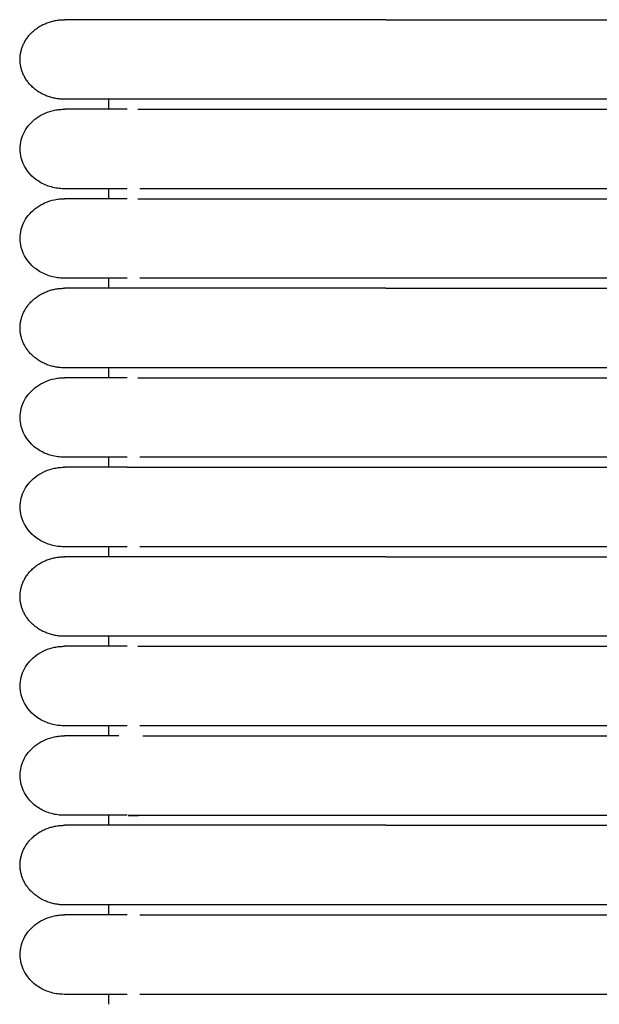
# Model space of a CAD drawing. Header units: millimetres. Extents: x -31695 to -19845, y -5614 to 7253.
# Tile 270 of 432: x -28383 to -28353, y 4957 to 5007. Entities that reach past the tile are written whole.
import ezdxf

# ---------------------------------------------------------------- set-up
doc = ezdxf.new("R2010")
doc.units = ezdxf.units.MM
doc.layers.add('2d', color=7, linetype='Continuous', true_color=0x000000)

msp = doc.modelspace()

# ---------------------------------------------------------------- linework, layer by layer
at = {"layer": '2d', "linetype": 'Continuous', "lineweight": -3}
for points, weights, knots in [([(-28380.493, 5002.734), (-28382.76, 5002.734), (-28382.76, 5004.764), (-28382.76, 5006.794), (-28380.493, 5006.794)], [1, 0.707106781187, 1, 0.707106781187, 1], [0, 0, 0, 1.570796, 1.570796, 3.141593, 3.141593, 3.141593]), ([(-28364.104, 5006.794), (-28369.737, 5006.794), (-28373.721, 5006.794), (-28376.385, 5006.794), (-28377.298, 5006.794)], [1, 0.853553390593, 0.853553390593, 0.853553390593, 0.919067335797], [0, 0, 0, 9.941125, 9.941125, 16.590224, 16.590224, 16.590224]), ([(-28364.104, 5002.734), (-28369.737, 5002.734), (-28373.721, 5002.734), (-28376.385, 5002.734), (-28377.298, 5002.734)], [1, 0.853553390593, 0.853553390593, 0.853553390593, 0.919067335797], [0, 0, 0, 9.941125, 9.941125, 16.590224, 16.590224, 16.590224]), ([(-28380.493, 4989.032), (-28382.76, 4989.032), (-28382.76, 4991.062), (-28382.76, 4993.092), (-28380.493, 4993.092)], [1, 0.707106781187, 1, 0.707106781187, 1], [0, 0, 0, 1.570796, 1.570796, 3.141593, 3.141593, 3.141593]), ([(-28364.104, 4993.092), (-28369.737, 4993.092), (-28373.721, 4993.092), (-28376.385, 4993.092), (-28377.298, 4993.092)], [1, 0.853553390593, 0.853553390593, 0.853553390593, 0.919067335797], [0, 0, 0, 9.941125, 9.941125, 16.590224, 16.590224, 16.590224]), ([(-28364.104, 4989.032), (-28369.737, 4989.032), (-28373.721, 4989.032), (-28376.385, 4989.032), (-28377.298, 4989.032)], [1, 0.853553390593, 0.853553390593, 0.853553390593, 0.919067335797], [0, 0, 0, 9.941125, 9.941125, 16.590224, 16.590224, 16.590224]), ([(-28380.493, 4975.33), (-28382.76, 4975.33), (-28382.76, 4977.36), (-28382.76, 4979.39), (-28380.493, 4979.39)], [1, 0.707106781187, 1, 0.707106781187, 1], [0, 0, 0, 1.570796, 1.570796, 3.141593, 3.141593, 3.141593]), ([(-28364.104, 4979.39), (-28369.737, 4979.39), (-28373.721, 4979.39), (-28376.385, 4979.39), (-28377.298, 4979.39)], [1, 0.853553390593, 0.853553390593, 0.853553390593, 0.919067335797], [0, 0, 0, 9.941125, 9.941125, 16.590224, 16.590224, 16.590224]), ([(-28364.104, 4975.33), (-28369.737, 4975.33), (-28373.721, 4975.33), (-28376.385, 4975.33), (-28377.298, 4975.33)], [1, 0.853553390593, 0.853553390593, 0.853553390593, 0.919067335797], [0, 0, 0, 9.941125, 9.941125, 16.590224, 16.590224, 16.590224]), ([(-28380.493, 4961.628), (-28382.76, 4961.628), (-28382.76, 4963.658), (-28382.76, 4965.688), (-28380.493, 4965.688)], [1, 0.707106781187, 1, 0.707106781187, 1], [0, 0, 0, 1.570796, 1.570796, 3.141593, 3.141593, 3.141593]), ([(-28364.104, 4965.688), (-28369.737, 4965.688), (-28373.721, 4965.688), (-28376.385, 4965.688), (-28377.298, 4965.688)], [1, 0.853553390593, 0.853553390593, 0.853553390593, 0.919067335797], [0, 0, 0, 9.941125, 9.941125, 16.590224, 16.590224, 16.590224]), ([(-28364.104, 4961.628), (-28369.737, 4961.628), (-28373.721, 4961.628), (-28376.385, 4961.628), (-28377.298, 4961.628)], [1, 0.853553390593, 0.853553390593, 0.853553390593, 0.919067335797], [0, 0, 0, 9.941125, 9.941125, 16.590224, 16.590224, 16.590224])]:
    msp.add_rational_spline(points, weights, degree=2, knots=knots, dxfattribs=at)
for points in [[(-28377.298, 5006.794), (-28380.493, 5006.794), (-28380.493, 5006.794)], [(-28377.298, 5002.734), (-28380.493, 5002.734), (-28380.493, 5002.734)], [(-28377.298, 4993.092), (-28380.493, 4993.092), (-28380.493, 4993.092)], [(-28377.298, 4989.032), (-28380.493, 4989.032), (-28380.493, 4989.032)], [(-28377.298, 4979.39), (-28380.493, 4979.39), (-28380.493, 4979.39)], [(-28377.298, 4975.33), (-28380.493, 4975.33), (-28380.493, 4975.33)], [(-28377.298, 4965.688), (-28380.493, 4965.688), (-28380.493, 4965.688)], [(-28377.298, 4961.628), (-28380.493, 4961.628), (-28380.493, 4961.628)]]:
    msp.add_rational_spline(points, [0.919067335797, 0.951503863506, 1], degree=2, dxfattribs=at)
for points, degree in [([(-28364.104, 5006.794), (-28354.165, 5006.794), (-28344.226, 5006.794)], 2), ([(-28378.226, 5002.227), (-28378.226, 5002.481), (-28378.226, 5002.734)], 2), ([(-28344.226, 5002.734), (-28354.165, 5002.734), (-28364.104, 5002.734)], 2), ([(-28376.746, 5002.227), (-28360.486, 5002.227), (-28344.226, 5002.227)], 2), ([(-28378.226, 4997.66), (-28378.226, 4997.913), (-28378.226, 4998.167)], 2), ([(-28344.226, 4998.167), (-28354.165, 4998.167), (-28364.104, 4998.167)], 2), ([(-28376.746, 4997.659), (-28360.486, 4997.659), (-28344.226, 4997.659)], 2), ([(-28378.226, 4993.092), (-28378.226, 4993.346), (-28378.226, 4993.6)], 2), ([(-28344.226, 4993.6), (-28354.165, 4993.6), (-28364.104, 4993.6)], 2), ([(-28364.104, 4993.092), (-28354.165, 4993.092), (-28344.226, 4993.092)], 2), ([(-28378.226, 4988.525), (-28378.226, 4988.779), (-28378.226, 4989.032)], 2), ([(-28344.226, 4989.032), (-28354.165, 4989.032), (-28364.104, 4989.032)], 2), ([(-28376.746, 4988.525), (-28360.486, 4988.525), (-28344.226, 4988.525)], 2), ([(-28378.226, 4983.957), (-28378.226, 4984.211), (-28378.226, 4984.465)], 2), ([(-28344.226, 4984.465), (-28354.165, 4984.465), (-28364.104, 4984.465)], 2), ([(-28364.104, 4983.957), (-28354.165, 4983.957), (-28344.226, 4983.957)], 2), ([(-28378.226, 4979.39), (-28378.226, 4979.644), (-28378.226, 4979.898)], 2), ([(-28344.226, 4979.897), (-28354.165, 4979.897), (-28364.104, 4979.897)], 2), ([(-28364.104, 4979.39), (-28354.165, 4979.39), (-28344.226, 4979.39)], 2), ([(-28378.226, 4974.823), (-28378.226, 4975.076), (-28378.226, 4975.33)], 2), ([(-28344.226, 4975.33), (-28354.165, 4975.33), (-28364.104, 4975.33)], 2), ([(-28376.746, 4974.823), (-28360.486, 4974.823), (-28344.226, 4974.823)], 2), ([(-28378.226, 4970.255), (-28378.226, 4970.509), (-28378.226, 4970.763)], 2), ([(-28344.226, 4970.763), (-28354.165, 4970.763), (-28364.104, 4970.763)], 2), ([(-28364.104, 4970.255), (-28354.165, 4970.255), (-28344.226, 4970.255)], 2), ([(-28380.493, 4966.196), (-28380.493, 4966.196), (-28380.493, 4966.196), (-28380.493, 4966.196)], 3), ([(-28378.226, 4965.688), (-28378.226, 4965.942), (-28378.226, 4966.196)], 2), ([(-28344.226, 4966.195), (-28354.165, 4966.195), (-28364.104, 4966.195)], 2), ([(-28364.104, 4965.688), (-28354.165, 4965.688), (-28344.226, 4965.688)], 2), ([(-28378.226, 4961.121), (-28378.226, 4961.374), (-28378.226, 4961.628)], 2), ([(-28344.226, 4961.628), (-28354.165, 4961.628), (-28364.104, 4961.628)], 2), ([(-28364.104, 4961.121), (-28354.165, 4961.121), (-28344.226, 4961.121)], 2), ([(-28378.226, 4956.553), (-28378.226, 4956.807), (-28378.226, 4957.061)], 2), ([(-28344.226, 4957.061), (-28354.165, 4957.061), (-28364.104, 4957.061)], 2)]:
    msp.add_open_spline(points, degree=degree, dxfattribs=at)
for points, knots in [([(-28380.493, 4998.167), (-28380.682, 4998.173), (-28380.757, 4998.18), (-28380.831, 4998.19), (-28381.055, 4998.22), (-28381.273, 4998.28), (-28381.477, 4998.368), (-28381.68, 4998.456), (-28381.87, 4998.571), (-28382.035, 4998.709), (-28382.366, 4998.984), (-28382.603, 4999.35), (-28382.703, 4999.745), (-28382.779, 5000.041), (-28382.778, 5000.353), (-28382.703, 5000.649), (-28382.627, 5000.945), (-28382.477, 5001.225), (-28382.265, 5001.463), (-28382.054, 5001.7), (-28381.782, 5001.894), (-28381.476, 5002.026), (-28381.324, 5002.092), (-28381.163, 5002.142), (-28380.997, 5002.176), (-28380.915, 5002.193), (-28380.831, 5002.206), (-28380.705, 5002.218), (-28380.662, 5002.222), (-28380.588, 5002.224), (-28380.525, 5002.226), (-28380.493, 5002.227)], [23.445556, 23.445556, 23.445556, 23.445556, 23.445755, 23.445755, 23.445755, 24.04621, 24.04621, 24.04621, 24.64703, 24.64703, 24.64703, 25.861333, 25.861333, 25.861333, 26.766903, 26.766903, 26.766903, 27.671823, 27.671823, 27.671823, 28.577102, 28.577102, 28.577102, 29.026848, 29.026848, 29.026848, 29.266291, 29.266291, 29.386004, 29.386004, 29.47573, 29.47573, 29.47573, 29.47573]), ([(-28377.298, 5002.227), (-28378.075, 5002.227), (-28378.711, 5002.227), (-28379.203, 5002.227), (-28379.623, 5002.227), (-28379.938, 5002.227), (-28380.152, 5002.227), (-28380.366, 5002.227), (-28380.477, 5002.227), (-28380.493, 5002.227)], [0, 0, 0, 0, 8.649968, 8.649968, 8.649968, 15.950267, 15.950267, 15.950267, 23.144583, 23.144583, 23.144583, 23.144583]), ([(-28377.299, 4998.167), (-28378.073, 4998.167), (-28378.709, 4998.167), (-28379.203, 4998.167), (-28379.623, 4998.167), (-28379.939, 4998.167), (-28380.152, 4998.167), (-28380.366, 4998.167), (-28380.478, 4998.167), (-28380.493, 4998.167)], [0, 0, 0, 0, 8.58562, 8.58562, 8.58562, 15.831609, 15.831609, 15.831609, 22.972404, 22.972404, 22.972404, 22.972404]), ([(-28364.104, 4998.167), (-28364.331, 4998.167), (-28364.562, 4998.167), (-28364.789, 4998.167), (-28365.017, 4998.167), (-28365.245, 4998.167), (-28365.473, 4998.167), (-28365.701, 4998.167), (-28365.928, 4998.167), (-28366.155, 4998.167), (-28366.381, 4998.167), (-28366.607, 4998.167), (-28366.832, 4998.167), (-28367.058, 4998.167), (-28367.282, 4998.167), (-28367.504, 4998.167), (-28367.727, 4998.167), (-28367.949, 4998.167), (-28368.168, 4998.167), (-28368.196, 4998.167), (-28368.223, 4998.167), (-28368.333, 4998.167), (-28368.388, 4998.167), (-28368.442, 4998.167), (-28368.497, 4998.167), (-28368.606, 4998.167), (-28368.715, 4998.167), (-28368.823, 4998.167), (-28369.039, 4998.167), (-28369.254, 4998.167), (-28369.466, 4998.167), (-28369.678, 4998.167), (-28369.887, 4998.167), (-28370.094, 4998.167), (-28370.299, 4998.167), (-28370.502, 4998.167), (-28370.701, 4998.167), (-28370.899, 4998.167), (-28371.094, 4998.167), (-28371.286, 4998.167), (-28371.476, 4998.167), (-28371.663, 4998.167), (-28371.848, 4998.167), (-28372.031, 4998.167), (-28372.211, 4998.167), (-28372.386, 4998.167), (-28372.561, 4998.167), (-28372.733, 4998.167), (-28372.901, 4998.167), (-28373.068, 4998.167), (-28373.231, 4998.167), (-28373.389, 4998.167), (-28373.469, 4998.167), (-28373.547, 4998.167), (-28373.624, 4998.167), (-28373.701, 4998.167), (-28373.777, 4998.167), (-28373.905, 4998.167), (-28373.922, 4998.167), (-28373.94, 4998.167), (-28374.062, 4998.167), (-28374.096, 4998.167), (-28374.131, 4998.167), (-28374.268, 4998.167), (-28374.302, 4998.167), (-28374.336, 4998.167), (-28374.47, 4998.167), (-28374.504, 4998.167), (-28374.537, 4998.167), (-28374.668, 4998.167), (-28374.734, 4998.167), (-28374.799, 4998.167), (-28374.862, 4998.167), (-28374.926, 4998.167), (-28374.99, 4998.167), (-28375.052, 4998.167), (-28375.114, 4998.167), (-28375.176, 4998.167), (-28375.236, 4998.167), (-28375.267, 4998.167), (-28375.297, 4998.167), (-28375.416, 4998.167), (-28375.475, 4998.167), (-28375.533, 4998.167), (-28375.591, 4998.167), (-28375.648, 4998.167), (-28375.704, 4998.167), (-28376.645, 4998.167)], [0, 0, 0, 0, 0.688874, 0.688874, 0.688874, 1.379115, 1.379115, 1.379115, 2.070614, 2.070614, 2.070614, 2.763253, 2.763253, 2.763253, 3.45691, 3.45691, 3.45691, 4.151484, 4.151484, 4.151484, 4.325243, 4.325243, 4.325243, 4.499055, 4.499055, 4.499055, 4.846838, 4.846838, 4.846838, 5.54307, 5.54307, 5.54307, 6.238292, 6.238292, 6.238292, 6.92708, 6.92708, 6.92708, 7.609794, 7.609794, 7.609794, 8.286499, 8.286499, 8.286499, 8.95712, 8.95712, 8.95712, 9.621516, 9.621516, 9.621516, 10.279451, 10.279451, 10.279451, 10.605887, 10.605887, 10.605887, 11.006947, 11.006947, 11.006947, 11.236825, 11.236825, 11.236825, 11.545185, 11.545185, 11.545185, 11.855613, 11.855613, 11.855613, 12.168054, 12.168054, 12.168054, 12.482462, 12.482462, 12.482462, 12.798788, 12.798788, 12.798788, 13.116989, 13.116989, 13.116989, 13.437029, 13.437029, 13.437029, 13.758882, 13.758882, 13.758882, 14.082524, 14.082524, 14.082524, 14.082524]), ([(-28380.493, 4993.6), (-28380.682, 4993.605), (-28380.757, 4993.612), (-28380.831, 4993.622), (-28381.055, 4993.652), (-28381.273, 4993.713), (-28381.477, 4993.801), (-28381.68, 4993.888), (-28381.87, 4994.003), (-28382.035, 4994.141), (-28382.366, 4994.417), (-28382.603, 4994.783), (-28382.703, 4995.178), (-28382.779, 4995.474), (-28382.778, 4995.785), (-28382.703, 4996.081), (-28382.627, 4996.377), (-28382.477, 4996.658), (-28382.265, 4996.895), (-28382.054, 4997.133), (-28381.782, 4997.327), (-28381.476, 4997.459), (-28381.324, 4997.524), (-28381.163, 4997.575), (-28380.997, 4997.609), (-28380.915, 4997.625), (-28380.831, 4997.638), (-28380.705, 4997.651), (-28380.662, 4997.654), (-28380.588, 4997.657), (-28380.525, 4997.659), (-28380.493, 4997.66)], [23.445318, 23.445318, 23.445318, 23.445318, 23.445675, 23.445675, 23.445675, 24.046138, 24.046138, 24.046138, 24.646966, 24.646966, 24.646966, 25.861285, 25.861285, 25.861285, 26.766868, 26.766868, 26.766868, 27.671799, 27.671799, 27.671799, 28.57709, 28.57709, 28.57709, 29.026842, 29.026842, 29.026842, 29.266288, 29.266288, 29.386003, 29.386003, 29.47573, 29.47573, 29.47573, 29.47573]), ([(-28377.298, 4997.66), (-28378.075, 4997.66), (-28378.711, 4997.66), (-28379.203, 4997.66), (-28379.623, 4997.66), (-28379.938, 4997.66), (-28380.152, 4997.66), (-28380.366, 4997.66), (-28380.477, 4997.66), (-28380.493, 4997.66)], [0, 0, 0, 0, 8.649968, 8.649968, 8.649968, 15.950267, 15.950267, 15.950267, 23.144583, 23.144583, 23.144583, 23.144583]), ([(-28377.299, 4993.6), (-28378.073, 4993.6), (-28378.709, 4993.6), (-28379.203, 4993.6), (-28379.623, 4993.6), (-28379.939, 4993.6), (-28380.152, 4993.6), (-28380.366, 4993.6), (-28380.478, 4993.6), (-28380.493, 4993.6)], [0, 0, 0, 0, 8.585621, 8.585621, 8.585621, 15.83161, 15.83161, 15.83161, 22.972406, 22.972406, 22.972406, 22.972406]), ([(-28364.104, 4993.6), (-28364.331, 4993.6), (-28364.562, 4993.6), (-28364.789, 4993.6), (-28365.017, 4993.6), (-28365.245, 4993.6), (-28365.473, 4993.6), (-28365.701, 4993.6), (-28365.928, 4993.6), (-28366.155, 4993.6), (-28366.381, 4993.6), (-28366.607, 4993.6), (-28366.832, 4993.6), (-28367.058, 4993.6), (-28367.282, 4993.6), (-28367.504, 4993.6), (-28367.727, 4993.6), (-28367.949, 4993.6), (-28368.168, 4993.6), (-28368.196, 4993.6), (-28368.223, 4993.6), (-28368.333, 4993.6), (-28368.388, 4993.6), (-28368.442, 4993.6), (-28368.497, 4993.6), (-28368.606, 4993.6), (-28368.715, 4993.6), (-28368.823, 4993.6), (-28369.039, 4993.6), (-28369.254, 4993.6), (-28369.466, 4993.6), (-28369.679, 4993.6), (-28369.888, 4993.6), (-28370.094, 4993.6), (-28370.299, 4993.6), (-28370.502, 4993.6), (-28370.701, 4993.6), (-28370.899, 4993.6), (-28371.094, 4993.6), (-28371.286, 4993.6), (-28371.477, 4993.6), (-28371.664, 4993.6), (-28371.848, 4993.6), (-28372.031, 4993.6), (-28372.211, 4993.6), (-28372.386, 4993.6), (-28372.562, 4993.6), (-28372.733, 4993.6), (-28372.901, 4993.6), (-28373.068, 4993.6), (-28373.231, 4993.6), (-28373.389, 4993.6), (-28373.469, 4993.6), (-28373.547, 4993.6), (-28373.624, 4993.6), (-28373.701, 4993.6), (-28373.777, 4993.6), (-28373.905, 4993.6), (-28373.922, 4993.6), (-28373.94, 4993.6), (-28374.062, 4993.6), (-28374.096, 4993.6), (-28374.131, 4993.6), (-28374.268, 4993.6), (-28374.302, 4993.6), (-28374.336, 4993.6), (-28374.47, 4993.6), (-28374.504, 4993.6), (-28374.537, 4993.6), (-28374.668, 4993.6), (-28374.734, 4993.6), (-28374.799, 4993.6), (-28374.862, 4993.6), (-28374.926, 4993.6), (-28374.989, 4993.6), (-28375.052, 4993.6), (-28375.114, 4993.6), (-28375.176, 4993.6), (-28375.236, 4993.6), (-28375.267, 4993.6), (-28375.297, 4993.6), (-28375.416, 4993.6), (-28375.475, 4993.6), (-28375.533, 4993.6), (-28375.591, 4993.6), (-28375.648, 4993.6), (-28375.704, 4993.6), (-28376.645, 4993.6)], [0, 0, 0, 0, 0.688874, 0.688874, 0.688874, 1.379115, 1.379115, 1.379115, 2.070614, 2.070614, 2.070614, 2.763253, 2.763253, 2.763253, 3.456911, 3.456911, 3.456911, 4.151485, 4.151485, 4.151485, 4.325244, 4.325244, 4.325244, 4.499056, 4.499056, 4.499056, 4.846839, 4.846839, 4.846839, 5.54307, 5.54307, 5.54307, 6.238293, 6.238293, 6.238293, 6.927081, 6.927081, 6.927081, 7.609795, 7.609795, 7.609795, 8.286501, 8.286501, 8.286501, 8.957121, 8.957121, 8.957121, 9.621518, 9.621518, 9.621518, 10.279452, 10.279452, 10.279452, 10.605888, 10.605888, 10.605888, 11.006948, 11.006948, 11.006948, 11.236826, 11.236826, 11.236826, 11.545186, 11.545186, 11.545186, 11.855614, 11.855614, 11.855614, 12.168056, 12.168056, 12.168056, 12.482463, 12.482463, 12.482463, 12.79879, 12.79879, 12.79879, 13.11699, 13.11699, 13.11699, 13.43703, 13.43703, 13.43703, 13.758884, 13.758884, 13.758884, 14.082525, 14.082525, 14.082525, 14.082525]), ([(-28380.493, 4984.465), (-28380.682, 4984.471), (-28380.757, 4984.478), (-28380.831, 4984.488), (-28381.055, 4984.518), (-28381.273, 4984.578), (-28381.477, 4984.666), (-28381.68, 4984.754), (-28381.87, 4984.869), (-28382.035, 4985.007), (-28382.366, 4985.282), (-28382.603, 4985.648), (-28382.703, 4986.043), (-28382.779, 4986.339), (-28382.778, 4986.651), (-28382.703, 4986.947), (-28382.627, 4987.243), (-28382.477, 4987.523), (-28382.265, 4987.761), (-28382.054, 4987.998), (-28381.782, 4988.192), (-28381.476, 4988.324), (-28381.324, 4988.39), (-28381.163, 4988.44), (-28380.997, 4988.474), (-28380.915, 4988.491), (-28380.831, 4988.504), (-28380.705, 4988.516), (-28380.662, 4988.519), (-28380.588, 4988.522), (-28380.525, 4988.524), (-28380.493, 4988.525)], [23.445785, 23.445785, 23.445785, 23.445785, 23.445831, 23.445831, 23.445831, 24.046278, 24.046278, 24.046278, 24.647091, 24.647091, 24.647091, 25.861378, 25.861378, 25.861378, 26.766938, 26.766938, 26.766938, 27.671846, 27.671846, 27.671846, 28.577114, 28.577114, 28.577114, 29.026854, 29.026854, 29.026854, 29.266293, 29.266293, 29.386006, 29.386006, 29.47573, 29.47573, 29.47573, 29.47573]), ([(-28377.298, 4988.525), (-28378.075, 4988.525), (-28378.711, 4988.525), (-28379.203, 4988.525), (-28379.623, 4988.525), (-28379.938, 4988.525), (-28380.152, 4988.525), (-28380.366, 4988.525), (-28380.477, 4988.525), (-28380.493, 4988.525)], [0, 0, 0, 0, 8.649968, 8.649968, 8.649968, 15.950267, 15.950267, 15.950267, 23.144583, 23.144583, 23.144583, 23.144583]), ([(-28377.299, 4984.465), (-28378.073, 4984.465), (-28378.709, 4984.465), (-28379.203, 4984.465), (-28379.623, 4984.465), (-28379.939, 4984.465), (-28380.152, 4984.465), (-28380.366, 4984.465), (-28380.478, 4984.465), (-28380.493, 4984.465)], [0, 0, 0, 0, 8.585622, 8.585622, 8.585622, 15.831612, 15.831612, 15.831612, 22.972409, 22.972409, 22.972409, 22.972409]), ([(-28364.104, 4984.465), (-28364.331, 4984.465), (-28364.562, 4984.465), (-28364.789, 4984.465), (-28365.017, 4984.465), (-28365.245, 4984.465), (-28365.473, 4984.465), (-28365.701, 4984.465), (-28365.928, 4984.465), (-28366.155, 4984.465), (-28366.381, 4984.465), (-28366.607, 4984.465), (-28366.832, 4984.465), (-28367.058, 4984.465), (-28367.282, 4984.465), (-28367.504, 4984.465), (-28367.727, 4984.465), (-28367.949, 4984.465), (-28368.168, 4984.465), (-28368.196, 4984.465), (-28368.223, 4984.465), (-28368.333, 4984.465), (-28368.388, 4984.465), (-28368.442, 4984.465), (-28368.497, 4984.465), (-28368.606, 4984.465), (-28368.715, 4984.465), (-28368.823, 4984.465), (-28369.039, 4984.465), (-28369.254, 4984.465), (-28369.466, 4984.465), (-28369.679, 4984.465), (-28369.888, 4984.465), (-28370.094, 4984.465), (-28370.299, 4984.465), (-28370.502, 4984.465), (-28370.701, 4984.465), (-28370.899, 4984.465), (-28371.094, 4984.465), (-28371.286, 4984.465), (-28371.477, 4984.465), (-28371.664, 4984.465), (-28371.848, 4984.465), (-28372.031, 4984.465), (-28372.211, 4984.465), (-28372.386, 4984.465), (-28372.562, 4984.465), (-28372.733, 4984.465), (-28372.901, 4984.465), (-28373.068, 4984.465), (-28373.231, 4984.465), (-28373.389, 4984.465), (-28373.469, 4984.465), (-28373.547, 4984.465), (-28373.624, 4984.465), (-28373.701, 4984.465), (-28373.777, 4984.465), (-28373.905, 4984.465), (-28373.922, 4984.465), (-28373.94, 4984.465), (-28374.062, 4984.465), (-28374.096, 4984.465), (-28374.131, 4984.465), (-28374.268, 4984.465), (-28374.302, 4984.465), (-28374.336, 4984.465), (-28374.47, 4984.465), (-28374.504, 4984.465), (-28374.537, 4984.465), (-28374.668, 4984.465), (-28374.734, 4984.465), (-28374.798, 4984.465), (-28374.862, 4984.465), (-28374.926, 4984.465), (-28374.989, 4984.465), (-28375.052, 4984.465), (-28375.114, 4984.465), (-28375.176, 4984.465), (-28375.236, 4984.465), (-28375.267, 4984.465), (-28375.297, 4984.465), (-28375.416, 4984.465), (-28375.475, 4984.465), (-28375.533, 4984.465), (-28375.591, 4984.465), (-28375.648, 4984.465), (-28375.704, 4984.465), (-28376.645, 4984.465)], [0, 0, 0, 0, 0.688874, 0.688874, 0.688874, 1.379115, 1.379115, 1.379115, 2.070614, 2.070614, 2.070614, 2.763253, 2.763253, 2.763253, 3.456911, 3.456911, 3.456911, 4.151485, 4.151485, 4.151485, 4.325244, 4.325244, 4.325244, 4.499056, 4.499056, 4.499056, 4.846839, 4.846839, 4.846839, 5.54307, 5.54307, 5.54307, 6.238293, 6.238293, 6.238293, 6.927081, 6.927081, 6.927081, 7.609794, 7.609794, 7.609794, 8.2865, 8.2865, 8.2865, 8.95712, 8.95712, 8.95712, 9.621517, 9.621517, 9.621517, 10.279452, 10.279452, 10.279452, 10.605888, 10.605888, 10.605888, 11.006948, 11.006948, 11.006948, 11.236826, 11.236826, 11.236826, 11.545186, 11.545186, 11.545186, 11.855614, 11.855614, 11.855614, 12.168055, 12.168055, 12.168055, 12.482463, 12.482463, 12.482463, 12.798789, 12.798789, 12.798789, 13.11699, 13.11699, 13.11699, 13.43703, 13.43703, 13.43703, 13.758883, 13.758883, 13.758883, 14.082525, 14.082525, 14.082525, 14.082525]), ([(-28380.493, 4979.898), (-28380.682, 4979.903), (-28380.757, 4979.91), (-28380.831, 4979.92), (-28381.055, 4979.95), (-28381.273, 4980.011), (-28381.477, 4980.099), (-28381.68, 4980.186), (-28381.87, 4980.301), (-28382.035, 4980.439), (-28382.366, 4980.715), (-28382.603, 4981.081), (-28382.703, 4981.476), (-28382.779, 4981.772), (-28382.778, 4982.083), (-28382.703, 4982.379), (-28382.627, 4982.675), (-28382.477, 4982.956), (-28382.265, 4983.193), (-28382.054, 4983.431), (-28381.782, 4983.625), (-28381.476, 4983.756), (-28381.324, 4983.822), (-28381.163, 4983.873), (-28380.997, 4983.907), (-28380.915, 4983.923), (-28380.831, 4983.936), (-28380.705, 4983.949), (-28380.662, 4983.952), (-28380.588, 4983.955), (-28380.525, 4983.957), (-28380.493, 4983.957)], [23.445419, 23.445419, 23.445419, 23.445419, 23.445709, 23.445709, 23.445709, 24.046168, 24.046168, 24.046168, 24.646993, 24.646993, 24.646993, 25.861305, 25.861305, 25.861305, 26.766883, 26.766883, 26.766883, 27.671809, 27.671809, 27.671809, 28.577095, 28.577095, 28.577095, 29.026845, 29.026845, 29.026845, 29.266289, 29.266289, 29.386004, 29.386004, 29.47573, 29.47573, 29.47573, 29.47573]), ([(-28377.298, 4983.957), (-28378.075, 4983.957), (-28378.711, 4983.957), (-28379.203, 4983.957), (-28379.623, 4983.957), (-28379.938, 4983.957), (-28380.152, 4983.957), (-28380.366, 4983.957), (-28380.477, 4983.957), (-28380.493, 4983.957)], [0, 0, 0, 0, 8.649968, 8.649968, 8.649968, 15.950267, 15.950267, 15.950267, 23.144583, 23.144583, 23.144583, 23.144583]), ([(-28377.298, 4983.957), (-28377.256, 4983.957), (-28377.211, 4983.957), (-28377.163, 4983.957), (-28377.115, 4983.957), (-28377.064, 4983.957), (-28377.01, 4983.957), (-28376.955, 4983.957), (-28376.898, 4983.957), (-28376.838, 4983.957), (-28375.562, 4983.957), (-28372.999, 4983.957), (-28364.104, 4983.958)], [0, 0, 0, 0, 0.456838, 0.456838, 0.456838, 0.912421, 0.912421, 0.912421, 1.366793, 1.366793, 1.366793, 10.979096, 10.979096, 10.979096, 10.979096]), ([(-28377.299, 4979.898), (-28378.073, 4979.898), (-28378.709, 4979.898), (-28379.203, 4979.898), (-28379.623, 4979.898), (-28379.939, 4979.898), (-28380.152, 4979.898), (-28380.366, 4979.898), (-28380.478, 4979.898), (-28380.493, 4979.898)], [0, 0, 0, 0, 8.585622, 8.585622, 8.585622, 15.831613, 15.831613, 15.831613, 22.97241, 22.97241, 22.97241, 22.97241]), ([(-28364.104, 4979.898), (-28364.331, 4979.898), (-28364.562, 4979.898), (-28364.789, 4979.898), (-28365.017, 4979.898), (-28365.245, 4979.898), (-28365.473, 4979.898), (-28365.701, 4979.898), (-28365.928, 4979.898), (-28366.155, 4979.898), (-28366.381, 4979.898), (-28366.607, 4979.898), (-28366.832, 4979.898), (-28367.058, 4979.898), (-28367.282, 4979.898), (-28367.504, 4979.898), (-28367.727, 4979.898), (-28367.949, 4979.898), (-28368.168, 4979.898), (-28368.196, 4979.898), (-28368.223, 4979.898), (-28368.333, 4979.898), (-28368.388, 4979.898), (-28368.442, 4979.898), (-28368.497, 4979.898), (-28368.606, 4979.898), (-28368.715, 4979.898), (-28368.823, 4979.898), (-28369.039, 4979.898), (-28369.254, 4979.898), (-28369.466, 4979.898), (-28369.679, 4979.898), (-28369.888, 4979.898), (-28370.094, 4979.898), (-28370.299, 4979.898), (-28370.502, 4979.898), (-28370.701, 4979.898), (-28370.899, 4979.898), (-28371.094, 4979.898), (-28371.286, 4979.898), (-28371.477, 4979.898), (-28371.664, 4979.898), (-28371.848, 4979.898), (-28372.031, 4979.898), (-28372.211, 4979.898), (-28372.386, 4979.898), (-28372.562, 4979.898), (-28372.733, 4979.898), (-28372.901, 4979.898), (-28373.068, 4979.898), (-28373.231, 4979.898), (-28373.389, 4979.898), (-28373.469, 4979.898), (-28373.547, 4979.898), (-28373.624, 4979.898), (-28373.701, 4979.898), (-28373.777, 4979.898), (-28373.905, 4979.898), (-28373.922, 4979.898), (-28373.94, 4979.898), (-28374.062, 4979.898), (-28374.096, 4979.898), (-28374.131, 4979.898), (-28374.268, 4979.898), (-28374.302, 4979.898), (-28374.336, 4979.898), (-28374.47, 4979.898), (-28374.504, 4979.898), (-28374.537, 4979.898), (-28374.668, 4979.898), (-28374.734, 4979.898), (-28374.799, 4979.898), (-28374.862, 4979.898), (-28374.926, 4979.898), (-28374.989, 4979.898), (-28375.052, 4979.898), (-28375.114, 4979.898), (-28375.176, 4979.898), (-28375.236, 4979.898), (-28375.267, 4979.898), (-28375.297, 4979.898), (-28375.416, 4979.898), (-28375.475, 4979.898), (-28375.533, 4979.898), (-28375.591, 4979.898), (-28375.648, 4979.898), (-28375.704, 4979.898), (-28376.645, 4979.898)], [0, 0, 0, 0, 0.688874, 0.688874, 0.688874, 1.379115, 1.379115, 1.379115, 2.070614, 2.070614, 2.070614, 2.763253, 2.763253, 2.763253, 3.456911, 3.456911, 3.456911, 4.151485, 4.151485, 4.151485, 4.325244, 4.325244, 4.325244, 4.499056, 4.499056, 4.499056, 4.846839, 4.846839, 4.846839, 5.54307, 5.54307, 5.54307, 6.238292, 6.238292, 6.238292, 6.927081, 6.927081, 6.927081, 7.609794, 7.609794, 7.609794, 8.2865, 8.2865, 8.2865, 8.95712, 8.95712, 8.95712, 9.621517, 9.621517, 9.621517, 10.279452, 10.279452, 10.279452, 10.605887, 10.605887, 10.605887, 11.006948, 11.006948, 11.006948, 11.236826, 11.236826, 11.236826, 11.545185, 11.545185, 11.545185, 11.855614, 11.855614, 11.855614, 12.168055, 12.168055, 12.168055, 12.482463, 12.482463, 12.482463, 12.798789, 12.798789, 12.798789, 13.11699, 13.11699, 13.11699, 13.43703, 13.43703, 13.43703, 13.758883, 13.758883, 13.758883, 14.082525, 14.082525, 14.082525, 14.082525]), ([(-28380.493, 4970.763), (-28380.682, 4970.769), (-28380.757, 4970.775), (-28380.831, 4970.786), (-28381.055, 4970.816), (-28381.273, 4970.876), (-28381.477, 4970.964), (-28381.68, 4971.052), (-28381.87, 4971.167), (-28382.035, 4971.304), (-28382.366, 4971.58), (-28382.603, 4971.946), (-28382.703, 4972.341), (-28382.779, 4972.637), (-28382.778, 4972.949), (-28382.703, 4973.245), (-28382.627, 4973.541), (-28382.477, 4973.821), (-28382.265, 4974.059), (-28382.054, 4974.296), (-28381.782, 4974.49), (-28381.476, 4974.622), (-28381.324, 4974.688), (-28381.163, 4974.738), (-28380.997, 4974.772), (-28380.915, 4974.789), (-28380.831, 4974.801), (-28380.705, 4974.814), (-28380.662, 4974.817), (-28380.588, 4974.82), (-28380.525, 4974.822), (-28380.493, 4974.823)], [22.973574, 22.973574, 22.973574, 22.973574, 23.181502, 23.181502, 23.181502, 23.80669, 23.80669, 23.80669, 24.43226, 24.43226, 24.43226, 25.696582, 25.696582, 25.696582, 26.639455, 26.639455, 26.639455, 27.581649, 27.581649, 27.581649, 28.524219, 28.524219, 28.524219, 28.992491, 28.992491, 28.992491, 29.241796, 29.241796, 29.366441, 29.366441, 29.459863, 29.459863, 29.459863, 29.459863]), ([(-28377.298, 4974.823), (-28378.075, 4974.823), (-28378.711, 4974.823), (-28379.203, 4974.823), (-28379.623, 4974.823), (-28379.938, 4974.823), (-28380.152, 4974.823), (-28380.366, 4974.823), (-28380.477, 4974.823), (-28380.493, 4974.823)], [0, 0, 0, 0, 8.649968, 8.649968, 8.649968, 15.950267, 15.950267, 15.950267, 23.144583, 23.144583, 23.144583, 23.144583]), ([(-28377.299, 4970.763), (-28378.073, 4970.763), (-28378.709, 4970.763), (-28379.203, 4970.763), (-28379.623, 4970.763), (-28379.939, 4970.763), (-28380.152, 4970.763), (-28380.366, 4970.763), (-28380.478, 4970.763), (-28380.493, 4970.763)], [0, 0, 0, 0, 8.585624, 8.585624, 8.585624, 15.831616, 15.831616, 15.831616, 22.972413, 22.972413, 22.972413, 22.972413]), ([(-28364.104, 4970.763), (-28364.331, 4970.763), (-28364.562, 4970.763), (-28364.789, 4970.763), (-28365.017, 4970.763), (-28365.245, 4970.763), (-28365.473, 4970.763), (-28365.701, 4970.763), (-28365.928, 4970.763), (-28366.155, 4970.763), (-28366.381, 4970.763), (-28366.607, 4970.763), (-28366.832, 4970.763), (-28367.058, 4970.763), (-28367.282, 4970.763), (-28367.504, 4970.763), (-28367.727, 4970.763), (-28367.949, 4970.763), (-28368.168, 4970.763), (-28368.196, 4970.763), (-28368.223, 4970.763), (-28368.333, 4970.763), (-28368.388, 4970.763), (-28368.442, 4970.763), (-28368.497, 4970.763), (-28368.606, 4970.763), (-28368.715, 4970.763), (-28368.823, 4970.763), (-28369.039, 4970.763), (-28369.254, 4970.763), (-28369.466, 4970.763), (-28369.679, 4970.763), (-28369.888, 4970.763), (-28370.094, 4970.763), (-28370.299, 4970.763), (-28370.502, 4970.763), (-28370.701, 4970.763), (-28370.899, 4970.763), (-28371.094, 4970.763), (-28371.286, 4970.763), (-28371.477, 4970.763), (-28371.664, 4970.763), (-28371.848, 4970.763), (-28372.031, 4970.763), (-28372.211, 4970.763), (-28372.386, 4970.763), (-28372.562, 4970.763), (-28372.733, 4970.763), (-28372.901, 4970.763), (-28373.068, 4970.763), (-28373.231, 4970.763), (-28373.389, 4970.763), (-28373.469, 4970.763), (-28373.547, 4970.763), (-28373.624, 4970.763), (-28373.701, 4970.763), (-28373.777, 4970.763), (-28373.905, 4970.763), (-28373.922, 4970.763), (-28373.94, 4970.763), (-28374.062, 4970.763), (-28374.096, 4970.763), (-28374.131, 4970.763), (-28374.268, 4970.763), (-28374.302, 4970.763), (-28374.336, 4970.763), (-28374.47, 4970.763), (-28374.504, 4970.763), (-28374.537, 4970.763), (-28374.668, 4970.763), (-28374.734, 4970.763), (-28374.798, 4970.763), (-28374.862, 4970.763), (-28374.926, 4970.763), (-28374.989, 4970.763), (-28375.052, 4970.763), (-28375.114, 4970.763), (-28375.176, 4970.763), (-28375.236, 4970.763), (-28375.267, 4970.763), (-28375.297, 4970.763), (-28375.416, 4970.763), (-28375.475, 4970.763), (-28375.533, 4970.763), (-28375.591, 4970.763), (-28375.648, 4970.763), (-28375.704, 4970.763), (-28376.645, 4970.763)], [0, 0, 0, 0, 0.688874, 0.688874, 0.688874, 1.379115, 1.379115, 1.379115, 2.070614, 2.070614, 2.070614, 2.763253, 2.763253, 2.763253, 3.456911, 3.456911, 3.456911, 4.151485, 4.151485, 4.151485, 4.325244, 4.325244, 4.325244, 4.499056, 4.499056, 4.499056, 4.846839, 4.846839, 4.846839, 5.543071, 5.543071, 5.543071, 6.238293, 6.238293, 6.238293, 6.927081, 6.927081, 6.927081, 7.609795, 7.609795, 7.609795, 8.286501, 8.286501, 8.286501, 8.957121, 8.957121, 8.957121, 9.621518, 9.621518, 9.621518, 10.279452, 10.279452, 10.279452, 10.605888, 10.605888, 10.605888, 11.006948, 11.006948, 11.006948, 11.236826, 11.236826, 11.236826, 11.545186, 11.545186, 11.545186, 11.855614, 11.855614, 11.855614, 12.168056, 12.168056, 12.168056, 12.482463, 12.482463, 12.482463, 12.79879, 12.79879, 12.79879, 13.11699, 13.11699, 13.11699, 13.43703, 13.43703, 13.43703, 13.758884, 13.758884, 13.758884, 14.082525, 14.082525, 14.082525, 14.082525]), ([(-28380.493, 4966.196), (-28380.682, 4966.201), (-28380.757, 4966.208), (-28380.831, 4966.218), (-28381.055, 4966.248), (-28381.273, 4966.309), (-28381.477, 4966.397), (-28381.68, 4966.484), (-28381.87, 4966.599), (-28382.035, 4966.737), (-28382.366, 4967.013), (-28382.603, 4967.379), (-28382.703, 4967.773), (-28382.779, 4968.07), (-28382.778, 4968.381), (-28382.703, 4968.677), (-28382.627, 4968.973), (-28382.477, 4969.254), (-28382.265, 4969.491), (-28382.054, 4969.729), (-28381.782, 4969.923), (-28381.476, 4970.054), (-28381.324, 4970.12), (-28381.163, 4970.171), (-28380.997, 4970.204), (-28380.915, 4970.221), (-28380.831, 4970.234), (-28380.705, 4970.247), (-28380.662, 4970.25), (-28380.588, 4970.253), (-28380.525, 4970.255), (-28380.493, 4970.255)], [23.44533, 23.44533, 23.44533, 23.44533, 23.445679, 23.445679, 23.445679, 24.046141, 24.046141, 24.046141, 24.646969, 24.646969, 24.646969, 25.861287, 25.861287, 25.861287, 26.766869, 26.766869, 26.766869, 27.6718, 27.6718, 27.6718, 28.577091, 28.577091, 28.577091, 29.026842, 29.026842, 29.026842, 29.266288, 29.266288, 29.386003, 29.386003, 29.475729, 29.475729, 29.475729, 29.475729]), ([(-28377.724, 4970.255), (-28378.31, 4970.255), (-28378.804, 4970.255), (-28379.203, 4970.255), (-28379.623, 4970.255), (-28379.938, 4970.255), (-28380.152, 4970.255), (-28380.366, 4970.255), (-28380.477, 4970.255), (-28380.493, 4970.255)], [1.600733, 1.600733, 1.600733, 1.600733, 8.625999, 8.625999, 8.625999, 15.93837, 15.93837, 15.93837, 23.144583, 23.144583, 23.144583, 23.144583]), ([(-28376.499, 4970.255), (-28375.705, 4970.255), (-28375.648, 4970.255), (-28375.591, 4970.255), (-28375.534, 4970.255), (-28375.475, 4970.255), (-28375.416, 4970.255), (-28375.387, 4970.255), (-28375.357, 4970.255), (-28375.236, 4970.255), (-28375.176, 4970.255), (-28375.114, 4970.255), (-28375.052, 4970.255), (-28374.989, 4970.255), (-28374.926, 4970.255), (-28374.862, 4970.255), (-28374.799, 4970.255), (-28374.734, 4970.255), (-28374.57, 4970.255), (-28374.537, 4970.255), (-28374.504, 4970.255), (-28374.37, 4970.255), (-28374.336, 4970.255), (-28374.302, 4970.255), (-28374.191, 4970.255), (-28374.182, 4970.255), (-28374.174, 4970.255), (-28374.062, 4970.255), (-28374.027, 4970.255), (-28373.992, 4970.255), (-28373.852, 4970.255), (-28373.777, 4970.255), (-28373.701, 4970.255), (-28373.624, 4970.255), (-28373.547, 4970.255), (-28373.469, 4970.255), (-28373.389, 4970.255), (-28373.231, 4970.255), (-28373.068, 4970.255), (-28372.901, 4970.255), (-28372.733, 4970.255), (-28372.562, 4970.255), (-28372.386, 4970.255), (-28372.211, 4970.255), (-28372.031, 4970.255), (-28371.848, 4970.255), (-28371.664, 4970.255), (-28371.477, 4970.255), (-28371.286, 4970.255), (-28371.094, 4970.255), (-28370.899, 4970.255), (-28370.701, 4970.255), (-28370.502, 4970.255), (-28370.3, 4970.255), (-28370.094, 4970.255), (-28369.888, 4970.255), (-28369.679, 4970.255), (-28369.466, 4970.255), (-28369.254, 4970.255), (-28369.039, 4970.255), (-28368.823, 4970.255), (-28368.715, 4970.255), (-28368.606, 4970.255), (-28368.497, 4970.255), (-28368.442, 4970.255), (-28368.388, 4970.255), (-28368.333, 4970.255), (-28368.306, 4970.255), (-28368.278, 4970.255), (-28368.168, 4970.255), (-28367.949, 4970.255), (-28367.727, 4970.255), (-28367.504, 4970.255), (-28367.282, 4970.255), (-28367.058, 4970.255), (-28366.833, 4970.255), (-28366.607, 4970.255), (-28366.381, 4970.255), (-28366.155, 4970.255), (-28365.928, 4970.255), (-28365.701, 4970.255), (-28365.473, 4970.255), (-28365.245, 4970.255), (-28365.017, 4970.255), (-28364.789, 4970.255), (-28364.56, 4970.255), (-28364.332, 4970.255), (-28364.104, 4970.255)], [3.989022, 3.989022, 3.989022, 3.989022, 4.305277, 4.305277, 4.305277, 4.619784, 4.619784, 4.619784, 4.932524, 4.932524, 4.932524, 5.243461, 5.243461, 5.243461, 5.55257, 5.55257, 5.55257, 6.012703, 6.012703, 6.012703, 6.317041, 6.317041, 6.317041, 6.581705, 6.581705, 6.581705, 6.769795, 6.769795, 6.769795, 7.069042, 7.069042, 7.069042, 7.38634, 7.38634, 7.38634, 7.705325, 7.705325, 7.705325, 8.34822, 8.34822, 8.34822, 8.997446, 8.997446, 8.997446, 9.652742, 9.652742, 9.652742, 10.313986, 10.313986, 10.313986, 10.981111, 10.981111, 10.981111, 11.65416, 11.65416, 11.65416, 12.333499, 12.333499, 12.333499, 13.013821, 13.013821, 13.013821, 13.353669, 13.353669, 13.353669, 13.523517, 13.523517, 13.523517, 13.693314, 13.693314, 13.693314, 14.372024, 14.372024, 14.372024, 15.049848, 15.049848, 15.049848, 15.726665, 15.726665, 15.726665, 16.40238, 16.40238, 16.40238, 17.076853, 17.076853, 17.076853, 17.749999, 17.749999, 17.749999, 17.749999]), ([(-28377.299, 4966.196), (-28378.073, 4966.196), (-28378.709, 4966.196), (-28379.203, 4966.196), (-28379.623, 4966.196), (-28379.939, 4966.196), (-28380.152, 4966.196), (-28380.366, 4966.196), (-28380.478, 4966.196), (-28380.493, 4966.196)], [0, 0, 0, 0, 8.585624, 8.585624, 8.585624, 15.831617, 15.831617, 15.831617, 22.972415, 22.972415, 22.972415, 22.972415]), ([(-28364.104, 4966.195), (-28364.331, 4966.195), (-28364.562, 4966.195), (-28364.789, 4966.195), (-28365.017, 4966.195), (-28365.245, 4966.195), (-28365.473, 4966.195), (-28365.701, 4966.195), (-28365.928, 4966.195), (-28366.155, 4966.195), (-28366.381, 4966.195), (-28366.607, 4966.195), (-28366.832, 4966.195), (-28367.058, 4966.195), (-28367.282, 4966.195), (-28367.504, 4966.195), (-28367.727, 4966.195), (-28367.949, 4966.195), (-28368.168, 4966.195), (-28368.196, 4966.195), (-28368.223, 4966.195), (-28368.333, 4966.195), (-28368.388, 4966.195), (-28368.442, 4966.195), (-28368.497, 4966.195), (-28368.606, 4966.195), (-28368.715, 4966.195), (-28368.823, 4966.195), (-28369.039, 4966.195), (-28369.254, 4966.195), (-28369.466, 4966.195), (-28369.679, 4966.195), (-28369.888, 4966.195), (-28370.094, 4966.195), (-28370.299, 4966.195), (-28370.502, 4966.195), (-28370.701, 4966.195), (-28370.899, 4966.195), (-28371.094, 4966.195), (-28371.286, 4966.195), (-28371.477, 4966.195), (-28371.664, 4966.195), (-28371.848, 4966.195), (-28372.031, 4966.195), (-28372.211, 4966.195), (-28372.386, 4966.195), (-28372.562, 4966.195), (-28372.733, 4966.195), (-28372.901, 4966.195), (-28373.068, 4966.195), (-28373.231, 4966.195), (-28373.389, 4966.195), (-28373.469, 4966.195), (-28373.547, 4966.195), (-28373.624, 4966.195), (-28373.701, 4966.195), (-28373.777, 4966.195), (-28373.905, 4966.195), (-28373.922, 4966.195), (-28373.94, 4966.195), (-28374.062, 4966.195), (-28374.096, 4966.195), (-28374.131, 4966.195), (-28374.268, 4966.195), (-28374.302, 4966.195), (-28374.336, 4966.195), (-28374.47, 4966.195), (-28374.504, 4966.195), (-28374.537, 4966.195), (-28374.668, 4966.195), (-28374.734, 4966.195), (-28374.799, 4966.195), (-28374.862, 4966.195), (-28374.926, 4966.195), (-28374.989, 4966.195), (-28375.052, 4966.195), (-28375.114, 4966.195), (-28375.176, 4966.195), (-28375.236, 4966.195), (-28375.267, 4966.195), (-28375.297, 4966.195), (-28375.416, 4966.195), (-28375.475, 4966.195), (-28375.533, 4966.195), (-28375.591, 4966.195), (-28375.648, 4966.195), (-28375.704, 4966.195), (-28375.806, 4966.195), (-28375.808, 4966.195), (-28375.81, 4966.195), (-28375.923, 4966.195), (-28375.95, 4966.195), (-28375.977, 4966.195), (-28376.081, 4966.195), (-28376.094, 4966.195), (-28376.107, 4966.195), (-28376.233, 4966.195), (-28376.245, 4966.195), (-28376.257, 4966.195), (-28376.378, 4966.195), (-28376.39, 4966.195), (-28376.401, 4966.195), (-28376.517, 4966.195), (-28376.522, 4966.195), (-28376.528, 4966.195), (-28376.643, 4966.195), (-28377.233, 4966.195), (-28377.607, 4966.195), (-28376.716, 4966.194)], [0, 0, 0, 0, 0.604392, 0.604392, 0.604392, 1.209983, 1.209983, 1.209983, 1.816678, 1.816678, 1.816678, 2.424373, 2.424373, 2.424373, 3.032962, 3.032962, 3.032962, 3.642355, 3.642355, 3.642355, 3.794805, 3.794805, 3.794805, 3.947301, 3.947301, 3.947301, 4.252432, 4.252432, 4.252432, 4.863279, 4.863279, 4.863279, 5.473241, 5.473241, 5.473241, 6.077558, 6.077558, 6.077558, 6.676545, 6.676545, 6.676545, 7.270261, 7.270261, 7.270261, 7.858637, 7.858637, 7.858637, 8.441554, 8.441554, 8.441554, 9.018801, 9.018801, 9.018801, 9.305203, 9.305203, 9.305203, 9.657078, 9.657078, 9.657078, 9.858764, 9.858764, 9.858764, 10.129308, 10.129308, 10.129308, 10.401665, 10.401665, 10.401665, 10.67579, 10.67579, 10.67579, 10.951639, 10.951639, 10.951639, 11.229172, 11.229172, 11.229172, 11.508349, 11.508349, 11.508349, 11.78914, 11.78914, 11.78914, 12.071522, 12.071522, 12.071522, 12.435614, 12.435614, 12.435614, 12.640976, 12.640976, 12.640976, 12.928022, 12.928022, 12.928022, 13.216611, 13.216611, 13.216611, 13.506747, 13.506747, 13.506747, 13.798442, 13.798442, 13.798442, 14.077932, 14.077932, 14.077932, 18.10929, 18.10929, 18.10929, 18.10929]), ([(-28380.493, 4957.061), (-28380.682, 4957.067), (-28380.757, 4957.073), (-28380.831, 4957.083), (-28381.055, 4957.114), (-28381.273, 4957.174), (-28381.477, 4957.262), (-28381.68, 4957.35), (-28381.87, 4957.465), (-28382.035, 4957.602), (-28382.366, 4957.878), (-28382.603, 4958.244), (-28382.703, 4958.639), (-28382.779, 4958.935), (-28382.778, 4959.247), (-28382.703, 4959.543), (-28382.627, 4959.839), (-28382.477, 4960.119), (-28382.265, 4960.356), (-28382.054, 4960.594), (-28381.782, 4960.788), (-28381.476, 4960.92), (-28381.324, 4960.986), (-28381.163, 4961.036), (-28380.997, 4961.07), (-28380.915, 4961.087), (-28380.831, 4961.099), (-28380.705, 4961.112), (-28380.662, 4961.115), (-28380.588, 4961.118), (-28380.525, 4961.12), (-28380.493, 4961.121)], [23.445632, 23.445632, 23.445632, 23.445632, 23.44578, 23.44578, 23.44578, 24.046232, 24.046232, 24.046232, 24.64705, 24.64705, 24.64705, 25.861347, 25.861347, 25.861347, 26.766915, 26.766915, 26.766915, 27.67183, 27.67183, 27.67183, 28.577106, 28.577106, 28.577106, 29.02685, 29.02685, 29.02685, 29.266291, 29.266291, 29.386004, 29.386004, 29.475729, 29.475729, 29.475729, 29.475729]), ([(-28377.298, 4961.121), (-28378.075, 4961.121), (-28378.711, 4961.121), (-28379.203, 4961.121), (-28379.623, 4961.121), (-28379.938, 4961.121), (-28380.152, 4961.121), (-28380.366, 4961.121), (-28380.477, 4961.121), (-28380.493, 4961.121)], [0, 0, 0, 0, 8.649968, 8.649968, 8.649968, 15.950267, 15.950267, 15.950267, 23.144583, 23.144583, 23.144583, 23.144583]), ([(-28376.645, 4961.121), (-28375.705, 4961.121), (-28375.648, 4961.121), (-28375.591, 4961.121), (-28375.534, 4961.121), (-28375.475, 4961.121), (-28375.416, 4961.121), (-28375.387, 4961.121), (-28375.357, 4961.121), (-28375.236, 4961.121), (-28375.176, 4961.121), (-28375.114, 4961.121), (-28375.052, 4961.121), (-28374.989, 4961.121), (-28374.926, 4961.121), (-28374.862, 4961.121), (-28374.799, 4961.121), (-28374.734, 4961.121), (-28374.57, 4961.121), (-28374.537, 4961.121), (-28374.504, 4961.121), (-28374.37, 4961.121), (-28374.336, 4961.121), (-28374.302, 4961.121), (-28374.191, 4961.121), (-28374.182, 4961.121), (-28374.174, 4961.121), (-28374.062, 4961.121), (-28374.027, 4961.121), (-28373.992, 4961.121), (-28373.852, 4961.121), (-28373.777, 4961.121), (-28373.701, 4961.121), (-28373.624, 4961.121), (-28373.547, 4961.121), (-28373.469, 4961.121), (-28373.389, 4961.121), (-28373.231, 4961.121), (-28373.068, 4961.121), (-28372.901, 4961.121), (-28372.733, 4961.121), (-28372.561, 4961.121), (-28372.386, 4961.121), (-28372.211, 4961.121), (-28372.031, 4961.121), (-28371.848, 4961.121), (-28371.663, 4961.121), (-28371.476, 4961.121), (-28371.286, 4961.121), (-28371.094, 4961.121), (-28370.899, 4961.121), (-28370.701, 4961.121), (-28370.502, 4961.121), (-28370.3, 4961.121), (-28370.094, 4961.121), (-28369.888, 4961.121), (-28369.679, 4961.121), (-28369.466, 4961.121), (-28369.254, 4961.121), (-28369.039, 4961.121), (-28368.823, 4961.121), (-28368.715, 4961.121), (-28368.606, 4961.121), (-28368.497, 4961.121), (-28368.442, 4961.121), (-28368.388, 4961.121), (-28368.333, 4961.121), (-28368.306, 4961.121), (-28368.278, 4961.121), (-28368.168, 4961.121), (-28367.949, 4961.121), (-28367.727, 4961.121), (-28367.504, 4961.121), (-28367.282, 4961.121), (-28367.058, 4961.121), (-28366.833, 4961.121), (-28366.607, 4961.121), (-28366.381, 4961.121), (-28366.155, 4961.121), (-28365.928, 4961.121), (-28365.701, 4961.121), (-28365.473, 4961.121), (-28365.245, 4961.121), (-28365.017, 4961.121), (-28364.789, 4961.121), (-28364.56, 4961.121), (-28364.332, 4961.121), (-28364.104, 4961.121)], [3.667279, 3.667279, 3.667279, 3.667279, 3.990928, 3.990928, 3.990928, 4.312789, 4.312789, 4.312789, 4.632841, 4.632841, 4.632841, 4.951047, 4.951047, 4.951047, 5.267384, 5.267384, 5.267384, 5.738275, 5.738275, 5.738275, 6.049729, 6.049729, 6.049729, 6.320581, 6.320581, 6.320581, 6.513069, 6.513069, 6.513069, 6.819312, 6.819312, 6.819312, 7.144029, 7.144029, 7.144029, 7.470473, 7.470473, 7.470473, 8.128399, 8.128399, 8.128399, 8.792804, 8.792804, 8.792804, 9.463422, 9.463422, 9.463422, 10.140127, 10.140127, 10.140127, 10.82285, 10.82285, 10.82285, 11.511635, 11.511635, 11.511635, 12.206857, 12.206857, 12.206857, 12.903086, 12.903086, 12.903086, 13.25088, 13.25088, 13.25088, 13.424699, 13.424699, 13.424699, 13.598467, 13.598467, 13.598467, 14.293046, 14.293046, 14.293046, 14.986718, 14.986718, 14.986718, 15.679359, 15.679359, 15.679359, 16.370873, 16.370873, 16.370873, 17.061117, 17.061117, 17.061117, 17.750001, 17.750001, 17.750001, 17.750001]), ([(-28377.299, 4957.061), (-28378.073, 4957.061), (-28378.709, 4957.061), (-28379.203, 4957.061), (-28379.623, 4957.061), (-28379.939, 4957.061), (-28380.152, 4957.061), (-28380.366, 4957.061), (-28380.478, 4957.061), (-28380.493, 4957.061)], [0, 0, 0, 0, 8.585625, 8.585625, 8.585625, 15.831619, 15.831619, 15.831619, 22.972418, 22.972418, 22.972418, 22.972418]), ([(-28364.104, 4957.061), (-28364.331, 4957.061), (-28364.562, 4957.061), (-28364.789, 4957.061), (-28365.017, 4957.061), (-28365.245, 4957.061), (-28365.473, 4957.061), (-28365.701, 4957.061), (-28365.928, 4957.061), (-28366.155, 4957.061), (-28366.381, 4957.061), (-28366.607, 4957.061), (-28366.832, 4957.061), (-28367.058, 4957.061), (-28367.282, 4957.061), (-28367.504, 4957.061), (-28367.727, 4957.061), (-28367.949, 4957.061), (-28368.168, 4957.061), (-28368.196, 4957.061), (-28368.223, 4957.061), (-28368.333, 4957.061), (-28368.388, 4957.061), (-28368.442, 4957.061), (-28368.497, 4957.061), (-28368.606, 4957.061), (-28368.715, 4957.061), (-28368.823, 4957.061), (-28369.039, 4957.061), (-28369.254, 4957.061), (-28369.466, 4957.061), (-28369.679, 4957.061), (-28369.888, 4957.061), (-28370.094, 4957.061), (-28370.299, 4957.061), (-28370.502, 4957.061), (-28370.701, 4957.061), (-28370.899, 4957.061), (-28371.094, 4957.061), (-28371.286, 4957.061), (-28371.476, 4957.061), (-28371.663, 4957.061), (-28371.848, 4957.061), (-28372.031, 4957.061), (-28372.211, 4957.061), (-28372.386, 4957.061), (-28372.561, 4957.061), (-28372.733, 4957.061), (-28372.901, 4957.061), (-28373.068, 4957.061), (-28373.231, 4957.061), (-28373.389, 4957.061), (-28373.469, 4957.061), (-28373.547, 4957.061), (-28373.624, 4957.061), (-28373.701, 4957.061), (-28373.777, 4957.061), (-28373.905, 4957.061), (-28373.922, 4957.061), (-28373.94, 4957.061), (-28374.062, 4957.061), (-28374.096, 4957.061), (-28374.131, 4957.061), (-28374.268, 4957.061), (-28374.302, 4957.061), (-28374.336, 4957.061), (-28374.47, 4957.061), (-28374.504, 4957.061), (-28374.537, 4957.061), (-28374.668, 4957.061), (-28374.734, 4957.061), (-28374.799, 4957.061), (-28374.862, 4957.061), (-28374.926, 4957.061), (-28374.989, 4957.061), (-28375.052, 4957.061), (-28375.114, 4957.061), (-28375.176, 4957.061), (-28375.236, 4957.061), (-28375.267, 4957.061), (-28375.297, 4957.061), (-28375.416, 4957.061), (-28375.475, 4957.061), (-28375.533, 4957.061), (-28375.591, 4957.061), (-28375.648, 4957.061), (-28375.704, 4957.061), (-28376.645, 4957.061)], [0, 0, 0, 0, 0.688874, 0.688874, 0.688874, 1.379115, 1.379115, 1.379115, 2.070614, 2.070614, 2.070614, 2.763253, 2.763253, 2.763253, 3.456911, 3.456911, 3.456911, 4.151485, 4.151485, 4.151485, 4.325245, 4.325245, 4.325245, 4.499056, 4.499056, 4.499056, 4.84684, 4.84684, 4.84684, 5.543071, 5.543071, 5.543071, 6.238293, 6.238293, 6.238293, 6.927082, 6.927082, 6.927082, 7.609795, 7.609795, 7.609795, 8.286501, 8.286501, 8.286501, 8.957122, 8.957122, 8.957122, 9.621519, 9.621519, 9.621519, 10.279453, 10.279453, 10.279453, 10.605889, 10.605889, 10.605889, 11.006949, 11.006949, 11.006949, 11.236827, 11.236827, 11.236827, 11.545187, 11.545187, 11.545187, 11.855615, 11.855615, 11.855615, 12.168057, 12.168057, 12.168057, 12.482464, 12.482464, 12.482464, 12.798791, 12.798791, 12.798791, 13.116991, 13.116991, 13.116991, 13.437031, 13.437031, 13.437031, 13.758885, 13.758885, 13.758885, 14.082526, 14.082526, 14.082526, 14.082526])]:
    msp.add_open_spline(points, degree=3, knots=knots, dxfattribs=at)

doc.saveas('drawing.dxf')
